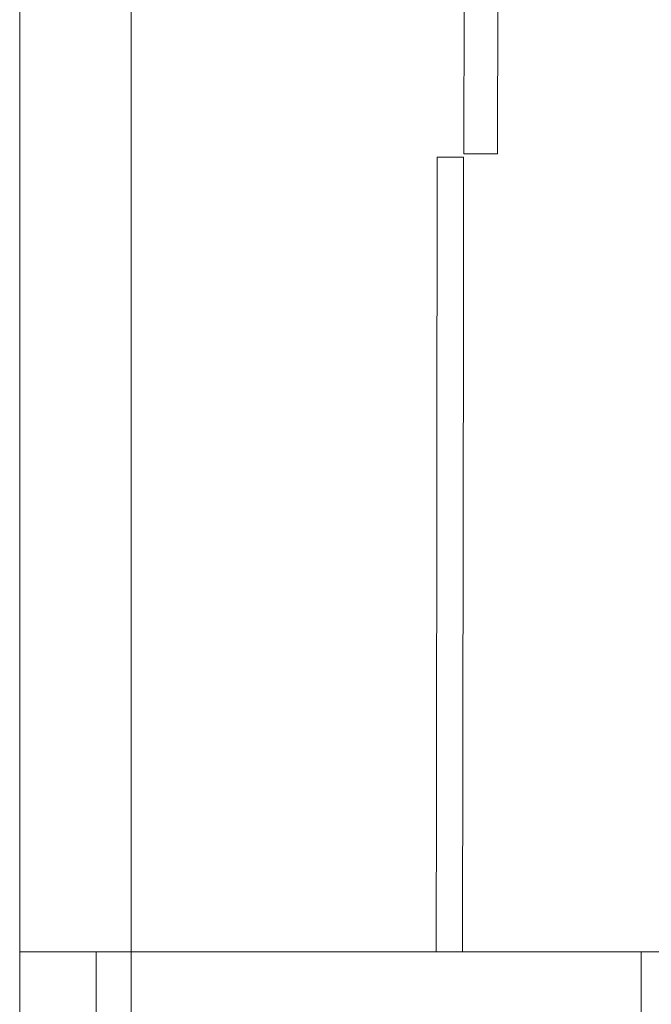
# Model space of a CAD drawing. Header units: millimetres. Extents: x 2 to 902, y -447 to 199.
# Tile 582 of 656: x 15.23 to 16.24, y 163.74 to 165.32. Entities that reach past the tile are written whole.
import ezdxf

# ---------------------------------------------------------------- set-up
doc = ezdxf.new("R2010")
doc.units = ezdxf.units.MM
doc.header["$MEASUREMENT"] = 0
for name, color, linetype, lineweight in [('IFC-Laje-Contorno', 134, 'Continuous', 5), ('IFC-Parede padrão-Contorno', 44, 'Continuous', 5), ('IFC-Parede-Contorno', 42, 'Continuous', 5), ('IFC-Porta-Contorno', 142, 'Continuous', 5)]:
    doc.layers.add(name, color=color, linetype=linetype, lineweight=lineweight)

msp = doc.modelspace()

# ---------------------------------------------------------------- linework, layer by layer
at = {"layer": 'IFC-Laje-Contorno', "color": 7, "lineweight": 5}
for p, q in [((15.4057, 151.3057), (15.4057, 188.4813)), ((15.4057, 163.8248), (15.4057, 170.4009))]:
    msp.add_line(p, q, dxfattribs=at)
at = {"layer": 'IFC-Parede padrão-Contorno', "color": 7, "lineweight": 5}
for p, q in [((15.2265, 163.8248), (15.2265, 170.4009)), ((15.2265, 163.8248), (15.4057, 163.8248)), ((15.2265, 161.9262), (15.2265, 163.8248)), ((15.2265, 163.8248), (15.4355, 163.8248)), ((15.4355, 163.8248), (16.2265, 163.8248)), ((16.2265, 161.9262), (16.2265, 163.8248))]:
    msp.add_line(p, q, dxfattribs=at)
at = {"layer": 'IFC-Parede-Contorno', "color": 7, "lineweight": 5}
for p, q in [((15.3496, 163.6989), (15.3496, 163.8248)), ((15.3496, 163.8248), (15.9782, 163.8248)), ((15.9782, 163.8248), (16.3471, 163.8248))]:
    msp.add_line(p, q, dxfattribs=at)
at = {"layer": 'IFC-Porta-Contorno', "color": 7, "lineweight": 5}
for p, q in [((15.9953, 165.1088), (15.9974, 166.716)), ((15.9412, 165.1089), (15.9417, 165.5132)), ((15.8969, 164.0818), (15.8982, 165.1037)), ((15.8982, 165.1037), (15.9067, 165.1037)), ((15.9067, 165.1037), (15.9405, 165.1037)), ((15.9402, 164.8466), (15.9405, 165.1037)), ((15.9412, 165.1089), (15.9845, 165.1088)), ((15.9845, 165.1088), (15.9953, 165.1088)), ((15.9388, 163.8247), (15.9402, 164.8466)), ((15.8965, 163.8247), (15.8969, 164.0818)), ((15.8965, 163.8247), (15.9303, 163.8247)), ((15.9303, 163.8247), (15.9388, 163.8247))]:
    msp.add_line(p, q, dxfattribs=at)

doc.saveas('drawing.dxf')
